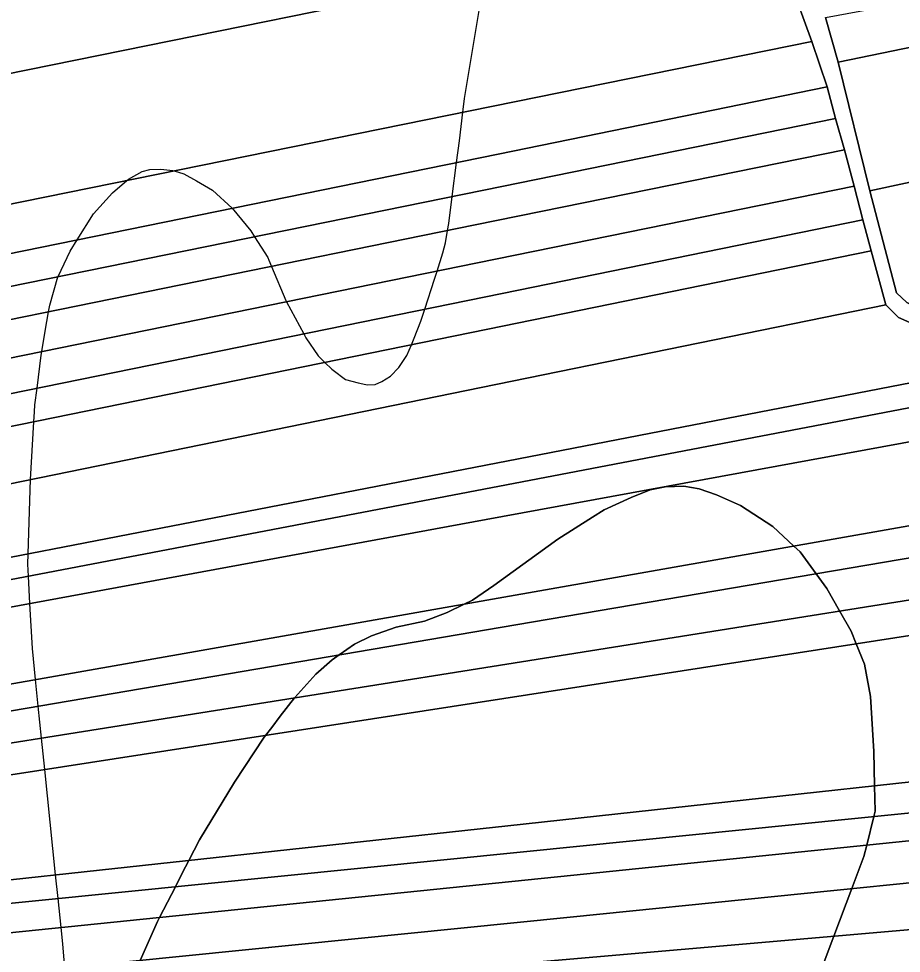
# Model space of a CAD drawing. Extents: x -521939 to -516426, y -1197857 to -1189551.
# Drawn here: x -520585.6 to -520322.4, y -1191463.5 to -1191184.7 of the extents above; entities that cross this region are included whole.
import ezdxf

# ---------------------------------------------------------------- set-up
doc = ezdxf.new("R2010")
doc.units = 0
for name, color, linetype in [('95560013', 7, 'Continuous'), ('95640013', 7, 'Continuous'), ('95660013', 7, 'Continuous')]:
    doc.layers.add(name, color=color, linetype=linetype)

msp = doc.modelspace()

# ---------------------------------------------------------------- linework, layer by layer
at = {"layer": '95560013'}
for points in [[(-520375.34, -1191127.29), (-520363.05, -1191155.2), (-520419.63, -1191166.72), (-520597.13, -1191202.86), (-520592.81, -1191171.76), (-520415, -1191135.4)], [(-520363.05, -1191155.2), (-520355.49, -1191173.74), (-520349.04, -1191191.48), (-520430.88, -1191208.1), (-520604.31, -1191243.32), (-520599.39, -1191221.99), (-520597.13, -1191202.86), (-520419.63, -1191166.72)], [(-520282.46, -1191172.67), (-520280.02, -1191185.03), (-520341.26, -1191197.63), (-520345, -1191184.36)], [(-520280.02, -1191185.03), (-520275.21, -1191209.44), (-520273.07, -1191223.41), (-520331.8, -1191236), (-520341.26, -1191197.63)], [(-520349.04, -1191191.48), (-520344.47, -1191205.05), (-520442.62, -1191225.08), (-520610.45, -1191259.33), (-520606.28, -1191250.57), (-520604.31, -1191243.32), (-520430.88, -1191208.1)], [(-520344.47, -1191205.05), (-520341.99, -1191214.47), (-520446.91, -1191235.83), (-520624.38, -1191271.96), (-520623.25, -1191261.94), (-520610.45, -1191259.33), (-520442.62, -1191225.08)], [(-520624.38, -1191271.96), (-520446.91, -1191235.83), (-520341.99, -1191214.47), (-520339.32, -1191223.79), (-520449.5, -1191246.22), (-520625.11, -1191281.97)], [(-520339.32, -1191223.79), (-520336.48, -1191234.68), (-520448.8, -1191257.56), (-520625.38, -1191293.53), (-520625.11, -1191281.97), (-520449.5, -1191246.22)], [(-520273.07, -1191223.41), (-520267.14, -1191259.68), (-520266.56, -1191263.57), (-520316.47, -1191271.59), (-520320.77, -1191269.34), (-520323.85, -1191266.46), (-520331.8, -1191236)], [(-520336.48, -1191234.68), (-520333.82, -1191244.67), (-520446.29, -1191267.62), (-520625.36, -1191304.16), (-520625.38, -1191293.53), (-520448.8, -1191257.56)], [(-520333.82, -1191244.67), (-520331.33, -1191253.98), (-520450.57, -1191278.32), (-520625.07, -1191313.94), (-520625.36, -1191304.16), (-520446.29, -1191267.62)], [(-520331.33, -1191253.98), (-520327.02, -1191270.08), (-520447.63, -1191294.72), (-520623.65, -1191330.68), (-520625.07, -1191313.94), (-520450.57, -1191278.32)], [(-520327.02, -1191270.08), (-520323.18, -1191273.88), (-520319.8, -1191275.31), (-520316.2, -1191275.7), (-520265.96, -1191267.74), (-520263.76, -1191282.48), (-520446.31, -1191317.87), (-520620.71, -1191351.68), (-520623.65, -1191330.68), (-520447.63, -1191294.72)], [(-520263.76, -1191282.48), (-520262.97, -1191288.13), (-520263, -1191289.81), (-520451.57, -1191325.89), (-520619.6, -1191358.04), (-520620.71, -1191351.68), (-520446.31, -1191317.87)], [(-520619.6, -1191358.04), (-520451.57, -1191325.89), (-520263, -1191289.81), (-520263.1, -1191300.43), (-520446.19, -1191334.1), (-520618.35, -1191365.76)], [(-520618.35, -1191365.76), (-520446.19, -1191334.1), (-520263.1, -1191300.43), (-520263.36, -1191311.23), (-520262.5, -1191317.25), (-520258.63, -1191325.14), (-520444.31, -1191357.85), (-520614.72, -1191387.87)], [(-520258.63, -1191325.14), (-520253.17, -1191334.19), (-520437.32, -1191365.53), (-520613.42, -1191395.5), (-520614.72, -1191387.87), (-520444.31, -1191357.85)], [(-520613.42, -1191395.5), (-520437.32, -1191365.53), (-520253.17, -1191334.19), (-520251.05, -1191347.07), (-520435.66, -1191376.51), (-520611.93, -1191404.62)], [(-520611.93, -1191404.62), (-520435.66, -1191376.51), (-520251.05, -1191347.07), (-520249.39, -1191357.72), (-520433.84, -1191386.35), (-520610.43, -1191413.76)], [(-520249.39, -1191357.72), (-520242.02, -1191403.91), (-520435.12, -1191424.94), (-520605.54, -1191443.5), (-520610.43, -1191413.76), (-520433.84, -1191386.35)], [(-520242.02, -1191403.91), (-520240.46, -1191413.62), (-520435.05, -1191433.21), (-520604.41, -1191450.26), (-520605.54, -1191443.5), (-520435.12, -1191424.94)], [(-520240.46, -1191413.62), (-520239.64, -1191421.72), (-520424.94, -1191440.66), (-520603, -1191458.86), (-520604.41, -1191450.26), (-520435.05, -1191433.21)], [(-520603, -1191458.86), (-520424.94, -1191440.66), (-520239.64, -1191421.72), (-520238.32, -1191434.21), (-520421.1, -1191452.68), (-520601.01, -1191470.86)], [(-520421.1, -1191452.68), (-520238.32, -1191434.21), (-520236.92, -1191449.23), (-520425.81, -1191465.65), (-520599.4, -1191480.74), (-520601.01, -1191470.86)], [(-520599.4, -1191480.74), (-520425.81, -1191465.65), (-520236.92, -1191449.23), (-520234.77, -1191468.04), (-520416.27, -1191480.15), (-520597.47, -1191492.24)]]:
    msp.add_lwpolyline(points, close=True, dxfattribs=at)
at = {"layer": '95640013'}
msp.add_lwpolyline([(-520345, -1191184.36), (-520341.26, -1191197.63), (-520331.8, -1191236), (-520323.85, -1191266.46), (-520320.77, -1191269.34), (-520316.47, -1191271.59), (-520266.56, -1191263.57), (-520265.96, -1191267.74), (-520316.2, -1191275.7), (-520319.8, -1191275.31), (-520323.18, -1191273.88), (-520327.02, -1191270.08), (-520331.33, -1191253.98), (-520333.82, -1191244.67), (-520336.48, -1191234.68), (-520339.32, -1191223.79), (-520341.99, -1191214.47), (-520344.47, -1191205.05), (-520349.04, -1191191.48), (-520355.49, -1191173.74)], dxfattribs=at)
at = {"layer": '95660013'}
for points in [[(-520571.81, -1191467.91), (-520572.45, -1191460.69), (-520572.95, -1191455.79), (-520573.83, -1191447.18), (-520574.55, -1191440.13), (-520577.78, -1191408.69), (-520578.74, -1191399.33), (-520579.72, -1191389.77), (-520580.54, -1191381.85), (-520581.49, -1191372.6), (-520582.21, -1191359.11), (-520582.64, -1191350.97), (-520582.83, -1191347.46), (-520582.73, -1191344.32), (-520582.01, -1191322.15), (-520581.02, -1191304.95), (-520580.85, -1191301.93), (-520580.73, -1191299.87), (-520580.11, -1191294.93), (-520578.86, -1191285.06), (-520578.68, -1191284.02), (-520577.63, -1191277.88), (-520576.64, -1191272.1), (-520576.3, -1191270.13), (-520573.87, -1191261.68), (-520573.85, -1191261.62), (-520570.23, -1191254.03), (-520568.12, -1191250.69), (-520563.23, -1191242.95), (-520557.63, -1191236.66), (-520553.31, -1191232.96), (-520552.85, -1191232.57), (-520548.77, -1191230.24), (-520546.44, -1191229.66), (-520543.17, -1191229.54), (-520539.56, -1191230.01), (-520539.24, -1191230.1), (-520536.29, -1191230.94), (-520532.56, -1191233.04), (-520527.77, -1191235.84), (-520521.94, -1191241.2), (-520521.89, -1191241.26), (-520516.34, -1191247.97), (-520515.22, -1191249.74), (-520511.33, -1191255.9), (-520510.97, -1191256.75), (-520510.21, -1191258.58), (-520505.96, -1191268.73), (-520505.73, -1191269.16), (-520500.57, -1191278.7), (-520499.9, -1191279.93), (-520496.28, -1191285.29), (-520494.27, -1191287.24), (-520492.2, -1191289.26), (-520491.76, -1191289.58), (-520488.12, -1191292.29), (-520484.38, -1191293.34), (-520482.95, -1191293.66), (-520481.7, -1191293.93), (-520479.25, -1191293.81), (-520477.27, -1191292.88), (-520474.7, -1191291.36), (-520472.25, -1191288.79), (-520469.8, -1191285.18), (-520468.49, -1191281.98), (-520467.67, -1191279.96), (-520465.61, -1191274.91), (-520464.46, -1191271.33), (-520461.61, -1191262.44), (-520460.83, -1191260.01), (-520459.07, -1191254.5), (-520458.26, -1191251.59), (-520457.66, -1191247.88), (-520457.32, -1191245.75), (-520456.29, -1191237.74), (-520455, -1191227.61), (-520454.17, -1191221.14), (-520453.15, -1191212.62), (-520453.05, -1191211.77), (-520452.66, -1191208.54), (-520447.88, -1191179.85)], [(-520571.81, -1191467.91), (-520572.45, -1191460.69), (-520572.95, -1191455.79), (-520573.83, -1191447.18), (-520574.55, -1191440.13), (-520577.78, -1191408.69), (-520578.74, -1191399.33), (-520579.72, -1191389.77), (-520580.54, -1191381.85), (-520581.49, -1191372.6), (-520582.21, -1191359.11), (-520582.64, -1191350.97), (-520582.83, -1191347.46), (-520582.73, -1191344.32), (-520582.01, -1191322.15), (-520581.02, -1191304.95), (-520580.85, -1191301.93), (-520580.73, -1191299.87), (-520580.11, -1191294.93), (-520578.86, -1191285.06), (-520578.68, -1191284.02), (-520577.63, -1191277.88), (-520576.64, -1191272.1), (-520576.3, -1191270.13), (-520573.87, -1191261.68), (-520573.85, -1191261.62), (-520570.23, -1191254.03), (-520568.12, -1191250.69), (-520563.23, -1191242.95), (-520557.63, -1191236.66), (-520553.31, -1191232.96), (-520552.85, -1191232.57), (-520548.77, -1191230.24), (-520546.44, -1191229.66), (-520543.17, -1191229.54), (-520539.56, -1191230.01), (-520539.24, -1191230.1), (-520536.29, -1191230.94), (-520532.56, -1191233.04), (-520527.77, -1191235.84), (-520521.94, -1191241.2), (-520521.89, -1191241.26), (-520516.34, -1191247.97), (-520515.22, -1191249.74), (-520511.33, -1191255.9), (-520510.97, -1191256.75), (-520510.21, -1191258.58), (-520505.96, -1191268.73), (-520505.73, -1191269.16), (-520500.57, -1191278.7), (-520499.9, -1191279.93), (-520496.28, -1191285.29), (-520494.27, -1191287.24), (-520492.2, -1191289.26), (-520491.76, -1191289.58), (-520488.12, -1191292.29), (-520484.38, -1191293.34), (-520482.95, -1191293.66), (-520481.7, -1191293.93), (-520479.25, -1191293.81), (-520477.27, -1191292.88), (-520474.7, -1191291.36), (-520472.25, -1191288.79), (-520469.8, -1191285.18), (-520468.49, -1191281.98), (-520467.67, -1191279.96), (-520465.61, -1191274.91), (-520464.46, -1191271.33), (-520461.61, -1191262.44), (-520460.83, -1191260.01), (-520459.07, -1191254.5), (-520458.26, -1191251.59), (-520457.66, -1191247.88), (-520457.32, -1191245.75), (-520456.29, -1191237.74), (-520455, -1191227.61), (-520454.17, -1191221.14), (-520453.15, -1191212.62), (-520453.05, -1191211.77), (-520452.66, -1191208.54), (-520447.88, -1191179.85)], [(-520549.37, -1191465.64), (-520544.16, -1191453.97), (-520543.55, -1191452.78), (-520538.86, -1191443.66), (-520536.79, -1191439.63), (-520534.82, -1191435.8), (-520531.65, -1191429.63), (-520521.21, -1191412.47), (-520512.4, -1191399.03), (-520511.97, -1191398.48), (-520510.13, -1191396.09), (-520507.58, -1191392.79), (-520503.33, -1191387.3), (-520503.25, -1191387.2), (-520496.99, -1191380.25), (-520492.12, -1191375.96), (-520490, -1191374.5), (-520485.4, -1191371.32), (-520480.41, -1191368.77), (-520472.99, -1191366.22), (-520464.53, -1191364.37), (-520457.81, -1191361.82), (-520452.78, -1191359.34), (-520450.28, -1191358.11), (-520443.9, -1191353.82), (-520424.78, -1191339.91), (-520414.5, -1191333.44), (-520410.98, -1191331.22), (-520402.98, -1191327.51), (-520397.3, -1191325.19), (-520392.78, -1191324.38), (-520387.22, -1191324.15), (-520382.7, -1191324.96), (-520377.48, -1191326.7), (-520370.3, -1191329.94), (-520360.68, -1191336.2), (-520354.42, -1191342.01), (-520352.56, -1191343.74), (-520347.76, -1191350.29), (-520344.57, -1191354.63), (-520340.77, -1191361.38), (-520337.38, -1191367.38), (-520335.83, -1191371.14), (-520333.32, -1191377.24), (-520331.58, -1191386.86), (-520330.54, -1191403.32), (-520330.34, -1191413.53), (-520330.19, -1191421.05), (-520330.6, -1191422.69), (-520332.71, -1191431.23), (-520333.55, -1191434.61), (-520337.16, -1191444.2), (-520342.51, -1191458.41), (-520346.3, -1191468.46)], [(-520346.3, -1191468.46), (-520342.51, -1191458.41), (-520337.16, -1191444.2), (-520333.55, -1191434.61), (-520332.71, -1191431.23), (-520330.6, -1191422.69), (-520330.19, -1191421.05), (-520330.34, -1191413.53), (-520330.54, -1191403.32), (-520331.58, -1191386.86), (-520333.32, -1191377.24), (-520335.83, -1191371.14), (-520337.38, -1191367.38), (-520340.77, -1191361.38), (-520344.57, -1191354.63), (-520347.76, -1191350.29), (-520352.56, -1191343.74), (-520354.42, -1191342.01), (-520360.68, -1191336.2), (-520370.3, -1191329.94), (-520377.48, -1191326.7), (-520382.7, -1191324.96), (-520387.22, -1191324.15), (-520392.78, -1191324.38), (-520397.3, -1191325.19), (-520402.98, -1191327.51), (-520410.98, -1191331.22), (-520414.5, -1191333.44), (-520424.78, -1191339.91), (-520443.9, -1191353.82), (-520450.28, -1191358.11), (-520452.78, -1191359.34), (-520457.81, -1191361.82), (-520464.53, -1191364.37), (-520472.99, -1191366.22), (-520480.41, -1191368.77), (-520485.4, -1191371.32), (-520490, -1191374.5), (-520492.12, -1191375.96), (-520496.99, -1191380.25), (-520503.25, -1191387.2), (-520503.33, -1191387.3), (-520507.58, -1191392.79), (-520510.13, -1191396.09), (-520511.97, -1191398.48), (-520512.4, -1191399.03), (-520521.21, -1191412.47), (-520531.65, -1191429.63), (-520534.82, -1191435.8), (-520536.79, -1191439.63), (-520538.86, -1191443.66), (-520543.55, -1191452.78), (-520544.16, -1191453.97), (-520549.37, -1191465.64)]]:
    msp.add_lwpolyline(points, dxfattribs=at)

doc.saveas('drawing.dxf')
